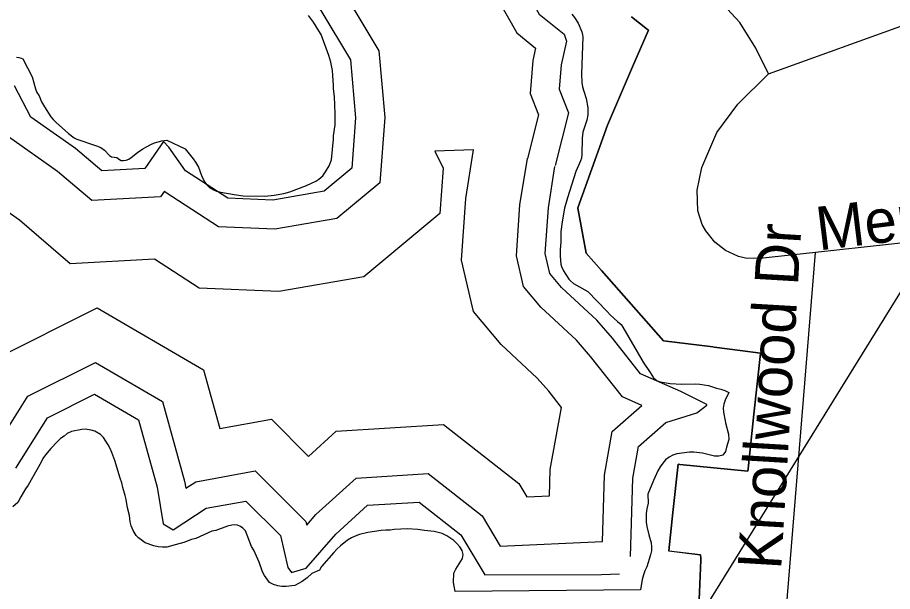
# Model space of a CAD drawing. Extents: x 1662474 to 1856135, y 779280 to 917889.
# Drawn here: x 1719329 to 1721240, y 818491 to 819745 of the extents above; entities that cross this region are included whole.
import ezdxf

# ---------------------------------------------------------------- set-up
doc = ezdxf.new("R2010")
doc.units = 0
for name, color, linetype in [('Exist Boundary Political City Limit New', 7, 'Continuous'), ('Exist Hydrographic Lake Shore', 7, 'Continuous'), ('Exist Road Non-System Type 51', 7, 'Continuous'), ('Exist Road Non-System Type 51 Label', 7, 'Continuous'), ('Exist Road Secondary Structure Standard Bridge Number Label', 7, 'Continuous'), ('Map Preparation Boundary City Limit Buffer Line', 7, 'Continuous'), ('Old_Level_44', 7, 'Continuous')]:
    doc.layers.add(name, color=color, linetype=linetype)

msp = doc.modelspace()

# ---------------------------------------------------------------- linework, layer by layer
at = {"layer": 'Exist Boundary Political City Limit New'}
msp.add_line((1720751.4, 818579.8), (1720820.2, 818571.1), dxfattribs=at)
for points in [[(1720669.6, 819746.7), (1720704.5, 819719.3), (1720706.5, 819717.7), (1720672.1, 819637.8), (1720617.2, 819509.8), (1720572.8, 819386.3), (1720552.5, 819329.5), (1720552.5, 819328.8), (1720570.4, 819230.3), (1720603.9, 819192.4), (1720739.8, 819039.2), (1720847, 819025.5), (1720850.1, 819025.1), (1720906.6, 819017.9), (1720951.5, 819012.1), (1720951.5, 819011.5), (1720937, 818878.5), (1720924.1, 818759.4), (1720923.5, 818753.9), (1720774.8, 818768.9), (1720771.4, 818769.2), (1720760.2, 818663.7), (1720751.4, 818579.8)], [(1720751.4, 818579.8), (1720760.2, 818663.7), (1720771.4, 818769.2), (1720774.8, 818768.9), (1720923.5, 818753.9), (1720924.1, 818759.4), (1720937, 818878.5), (1720951.5, 819011.5), (1720951.5, 819012.1), (1720906.6, 819017.9), (1720850.1, 819025.1), (1720847, 819025.5), (1720739.8, 819039.2), (1720603.9, 819192.4), (1720570.4, 819230.3), (1720552.5, 819328.8), (1720552.5, 819329.5), (1720572.8, 819386.3), (1720617.2, 819509.8), (1720672.1, 819637.8), (1720706.5, 819717.7), (1720704.5, 819719.3), (1720669.6, 819746.7)], [(1720820.2, 818571.1), (1720751.4, 818579.2), (1720751.4, 818579.8)], [(1720820.2, 818571.1), (1720821, 818564.1), (1720821, 818563.4), (1720820.9, 818559.7), (1720817.9, 818489.5), (1720814.6, 818413.6), (1720810.6, 818301), (1720810.2, 818289.7), (1720810, 818283.3), (1720554.1, 818295.7), (1720500.8, 818223.8), (1720496.9, 818218.5), (1720486.8, 818106.9), (1720486.4, 818102), (1720463.9, 818099.4), (1720460.1, 818099), (1720452.6, 817978.6), (1720430, 817620.1), (1720429.6, 817614.5), (1719260.4, 817700.1)], [(1719260.4, 817700.1), (1720429.6, 817614.5), (1720430, 817620.1), (1720452.6, 817978.6), (1720460.1, 818099), (1720463.9, 818099.4), (1720486.4, 818102), (1720486.8, 818106.9), (1720496.9, 818218.5), (1720500.8, 818223.8), (1720554.1, 818295.7), (1720810, 818283.3), (1720810.2, 818289.7), (1720810.6, 818301), (1720814.6, 818413.6), (1720817.9, 818489.5), (1720820.9, 818559.7), (1720821, 818563.4), (1720821, 818564.1), (1720820.2, 818571.1)]]:
    msp.add_lwpolyline(points, dxfattribs=at)
at = {"layer": 'Exist Hydrographic Lake Shore'}
for points in [[(1719336.6, 819656.8), (1719340.5, 819655), (1719360.8, 819615.3), (1719367.9, 819589.4), (1719371, 819581.2), (1719376.2, 819573.9), (1719381.5, 819561.2), (1719387.5, 819549.8), (1719401.8, 819528.4), (1719406.8, 819522.7), (1719413.5, 819515.6), (1719440.2, 819492), (1719452.9, 819482.6), (1719458.6, 819479.4), (1719501.1, 819465.2), (1719510.9, 819461), (1719519.2, 819455.5), (1719529.8, 819443.9), (1719534.2, 819441.1), (1719545.5, 819439.5), (1719551.6, 819434.8), (1719555.2, 819433.2), (1719560.2, 819432.7), (1719566, 819433.4), (1719571.8, 819435.8), (1719577.2, 819439.2), (1719590.6, 819450.2), (1719602.8, 819458.4), (1719610.4, 819462.9), (1719620.1, 819468.1), (1719628.2, 819471.5), (1719635.9, 819473.9), (1719644.2, 819475.7), (1719654.8, 819477), (1719695.1, 819458.1), (1719712.2, 819436.6), (1719717.5, 819429), (1719724, 819418), (1719730.9, 819400.4), (1719737.4, 819386.5), (1719742.1, 819379.4), (1719749.2, 819373.1), (1719756.9, 819368.9), (1719763.6, 819366.2), (1719772.6, 819363.9), (1719801.8, 819358.4), (1719821.9, 819355.8), (1719868.6, 819355), (1719889.4, 819357.1), (1719910.6, 819360.8), (1719923.2, 819364.7), (1719959.8, 819378.6), (1719980.5, 819387.5), (1719987.2, 819392), (1719995.6, 819399.6), (1720001.5, 819408.2), (1720009.2, 819420.9), (1720014.5, 819434), (1720019.2, 819479.4), (1720019.2, 819486.8), (1720022.4, 819511.1), (1720022.4, 819534.8), (1720021.4, 819572.6), (1720019, 819589.4), (1720019.2, 819596.4), (1720016.4, 819629.8), (1720013, 819647.4), (1720009, 819662.3), (1719991.8, 819707.8), (1719987, 819716.1), (1719974.9, 819735), (1719964.1, 819749.8)], [(1720539, 819752.6), (1720544.8, 819745.2), (1720552.9, 819732.7), (1720561, 819714), (1720562.9, 819707.4), (1720563.1, 819702.8), (1720560.5, 819622.4), (1720561.2, 819603), (1720562.9, 819593.6), (1720565.2, 819584.4), (1720570.5, 819568.6), (1720574.1, 819548.1), (1720574.1, 819532.9), (1720572, 819520.9), (1720563.6, 819494.6), (1720562, 819482), (1720561.5, 819445.8), (1720560.2, 819437.9), (1720558.4, 819432.1), (1720553.6, 819421.9), (1720548.4, 819408.8), (1720529.5, 819351.1), (1720523.5, 819329), (1720518.5, 819299.1), (1720515.6, 819278.1), (1720515.1, 819254.4), (1720513.8, 819238.4), (1720514, 819223.2), (1720515.1, 819206.7), (1720516.9, 819201.4), (1720521.1, 819191.8), (1720532.9, 819173.9), (1720536.6, 819170.2), (1720542.9, 819164.4), (1720549.5, 819160.2), (1720574.4, 819146.9), (1720616.1, 819103.8), (1720623.8, 819094.9), (1720638.8, 819081.2), (1720646.9, 819074.7), (1720651, 819068.9), (1720695.4, 818992), (1720710.6, 818969.7), (1720717.8, 818958.1), (1720721.1, 818955), (1720725.9, 818951.8), (1720732.1, 818949.2), (1720753.9, 818945.6), (1720779.6, 818944.5), (1720809.5, 818944.8), (1720819, 818944.2), (1720837.9, 818941.1), (1720855.2, 818935.8), (1720864.4, 818933.4), (1720873.1, 818930.6), (1720881.8, 818926.1), (1720874.4, 818909.6), (1720871.2, 818900.7), (1720869.9, 818891.8), (1720870.2, 818883.1), (1720874.4, 818864.4), (1720874.9, 818860), (1720881.5, 818835.3), (1720881.8, 818823.2), (1720877, 818806.7), (1720875.1, 818797.2), (1720869.1, 818789.4), (1720860.5, 818787), (1720851, 818787.2), (1720824.5, 818793.6), (1720805.6, 818795.7), (1720796.4, 818795.7), (1720768.6, 818792.2), (1720759.8, 818789.1), (1720751.5, 818784.4), (1720744, 818778.6), (1720737.9, 818771.5), (1720732.1, 818763.4), (1720727.1, 818755.2), (1720717.4, 818734), (1720705.6, 818703.6), (1720705.9, 818684.1), (1720703, 818672.1)], [(1719326.9, 819658.4), (1719331.9, 819657.9), (1719336.6, 819656.8)], [(1719476.5, 818845.8), (1719469.1, 818845), (1719446.6, 818840.6), (1719437.6, 818836.6), (1719430.6, 818830.6)], [(1720703, 818672.1), (1720701.6, 818661.6), (1720701.4, 818651.6), (1720701.6, 818642.9), (1720703, 818633.5), (1720707.5, 818615.1), (1720712.8, 818597.8), (1720713.2, 818589.1), (1720713, 818580.2), (1720711.4, 818571.2), (1720703, 818544.8), (1720698.8, 818536.1), (1720695.6, 818527.4), (1720692.8, 818517.8), (1720689, 818494.6), (1720284.9, 818491.5), (1720280.8, 818511.2), (1720282, 818531.1), (1720286.2, 818539.8), (1720300.9, 818563.1), (1720302, 818571.8), (1720300.1, 818581), (1720294.6, 818588.9), (1720288.2, 818596.2), (1720282, 818602.5), (1720266.5, 818612.8), (1720256.5, 818617.8), (1720247.1, 818620.4), (1720238.5, 818622.2), (1720217.8, 818624.6), (1720203.2, 818626.9), (1720180.8, 818627.9), (1720151.6, 818626.6), (1720142.4, 818625.3), (1720132.9, 818625.3), (1720123.2, 818624.6), (1720094.1, 818620.1), (1720075.8, 818615.6), (1720066.2, 818611.9), (1720058.1, 818608.2), (1720049.8, 818603.3), (1720034.2, 818590.7), (1720026.4, 818583.6), (1720019.8, 818576.8), (1719992.5, 818545.6), (1719988.4, 818538.2), (1719971.8, 818530.6), (1719961.2, 818520.9), (1719950.8, 818513), (1719942.6, 818508.6), (1719934.2, 818504.6), (1719915.9, 818502.5), (1719906.4, 818502.5), (1719897, 818503.8), (1719887.8, 818506.4), (1719879.4, 818510.9), (1719867.9, 818526.4), (1719863.9, 818534.5), (1719856.5, 818555.2), (1719844.8, 818581.2), (1719840, 818589.6), (1719826.6, 818623.5), (1719820.9, 818629.8), (1719816.1, 818633.5), (1719809.4, 818636.4), (1719802.2, 818636.9), (1719797, 818636.4), (1719787.2, 818634), (1719761.8, 818624.8), (1719753.1, 818622.7), (1719718, 818606.9), (1719709, 818604.9), (1719691.8, 818598.6), (1719673.4, 818593.1), (1719655.2, 818588.3), (1719645.5, 818588.3), (1719636.4, 818589.1), (1719626.4, 818591.2), (1719607.8, 818597.8), (1719593.2, 818608.6), (1719587.8, 818613.8), (1719581.5, 818624.6), (1719577.2, 818634.5), (1719574.6, 818643.4), (1719573.4, 818657.6), (1719568.9, 818674.1), (1719566, 818692), (1719563.9, 818700.9), (1719558.6, 818718.5), (1719556.6, 818729), (1719552.9, 818739), (1719541.4, 818777.8), (1719535, 818794.9), (1719531.4, 818803.6), (1719526.9, 818811.7), (1719516.4, 818827.7), (1719510.1, 818834.2), (1719497.5, 818841.6), (1719489.9, 818843.4), (1719476.5, 818845.8)], [(1719430.6, 818830.6), (1719423, 818825.3), (1719416.1, 818819.1), (1719401.8, 818803.6), (1719389.9, 818789.9), (1719384.4, 818781.8), (1719380.8, 818773.6), (1719352.4, 818723.5), (1719346.6, 818715.4), (1719336.4, 818698.1), (1719329.8, 818685.4), (1719319, 818676.5)]]:
    msp.add_lwpolyline(points, dxfattribs=at)
at = {"layer": 'Exist Road Non-System Type 51'}
for p, q in [((1720968.6, 819621.9), (1721304.9, 819743.9)), ((1721428.9, 819271.5), (1721071.5, 819231.6)), ((1720995.9, 818302.8), (1721071.5, 819231.6))]:
    msp.add_line(p, q, dxfattribs=at)
for points in [[(1720968.6, 819621.9), (1720941.4, 819678.4), (1720906.1, 819734.2), (1720861.2, 819783.6), (1720791.4, 819854.4), (1720738.4, 819908.5)], [(1721071.5, 819231.6), (1720949.9, 819218.5), (1720918.5, 819219.8), (1720903.2, 819223.2), (1720874.6, 819236.4), (1720851.5, 819254.7), (1720831.9, 819279.4), (1720824, 819293.2), (1720814.8, 819323.2), (1720813.2, 819367.9), (1720823.4, 819417.9), (1720856, 819494.1), (1720901.9, 819556.2), (1720968.6, 819621.9)]]:
    msp.add_lwpolyline(points, dxfattribs=at)
at = {"layer": 'Exist Road Secondary Structure Standard Bridge Number Label'}
msp.add_line((1720356.8, 817688.5), (1721587.4, 819679.8), dxfattribs=at)
at = {"layer": 'Map Preparation Boundary City Limit Buffer Line'}
msp.add_line((1720751.4, 818579.8), (1720820.2, 818571.1), dxfattribs=at)
for points in [[(1720669.6, 819746.7), (1720704.5, 819719.3), (1720706.5, 819717.7), (1720672.1, 819637.8), (1720617.2, 819509.8), (1720572.8, 819386.3), (1720552.5, 819329.5), (1720552.5, 819328.8), (1720570.4, 819230.3), (1720603.9, 819192.4), (1720739.8, 819039.2), (1720847, 819025.5), (1720850.1, 819025.1), (1720906.6, 819017.9), (1720951.5, 819012.1), (1720951.5, 819011.5), (1720937, 818878.5), (1720924.1, 818759.4), (1720923.5, 818753.9), (1720774.8, 818768.9), (1720771.4, 818769.2), (1720760.2, 818663.7), (1720751.4, 818579.8)], [(1720751.4, 818579.8), (1720760.2, 818663.7), (1720771.4, 818769.2), (1720774.8, 818768.9), (1720923.5, 818753.9), (1720924.1, 818759.4), (1720937, 818878.5), (1720951.5, 819011.5), (1720951.5, 819012.1), (1720906.6, 819017.9), (1720850.1, 819025.1), (1720847, 819025.5), (1720739.8, 819039.2), (1720603.9, 819192.4), (1720570.4, 819230.3), (1720552.5, 819328.8), (1720552.5, 819329.5), (1720572.8, 819386.3), (1720617.2, 819509.8), (1720672.1, 819637.8), (1720706.5, 819717.7), (1720704.5, 819719.3), (1720669.6, 819746.7)], [(1720820.2, 818571.1), (1720751.4, 818579.2), (1720751.4, 818579.8)], [(1720820.2, 818571.1), (1720821, 818564.1), (1720821, 818563.4), (1720820.9, 818559.7), (1720817.9, 818489.5), (1720814.6, 818413.6), (1720810.6, 818301), (1720810.2, 818289.7), (1720810, 818283.3), (1720554.1, 818295.7), (1720500.8, 818223.8), (1720496.9, 818218.5), (1720486.8, 818106.9), (1720486.4, 818102), (1720463.9, 818099.4), (1720460.1, 818099), (1720452.6, 817978.6), (1720430, 817620.1), (1720429.6, 817614.5), (1719260.4, 817700.1)], [(1719260.4, 817700.1), (1720429.6, 817614.5), (1720430, 817620.1), (1720452.6, 817978.6), (1720460.1, 818099), (1720463.9, 818099.4), (1720486.4, 818102), (1720486.8, 818106.9), (1720496.9, 818218.5), (1720500.8, 818223.8), (1720554.1, 818295.7), (1720810, 818283.3), (1720810.2, 818289.7), (1720810.6, 818301), (1720814.6, 818413.6), (1720817.9, 818489.5), (1720820.9, 818559.7), (1720821, 818563.4), (1720821, 818564.1), (1720820.2, 818571.1)]]:
    msp.add_lwpolyline(points, dxfattribs=at)
at = {"layer": 'Old_Level_44'}
for points in [[(1720673.8, 820207), (1720589.9, 820190.8), (1720431, 820096.5), (1720352, 819948.2), (1720359.1, 819818.7), (1720419.4, 819711.5), (1720460.1, 819678.6), (1720453.8, 819651.2), (1720448.1, 819579.1), (1720466.2, 819532.9), (1720442.2, 819437.6)], [(1720818.8, 820147.9), (1720765, 820160.9), (1720612.5, 820131.3), (1720478, 820051.6), (1720415.5, 819934.2), (1720420.9, 819836.7), (1720468.1, 819752.7), (1720522.3, 819708.9), (1720527.8, 819693.8), (1720515.9, 819641.7), (1720511.7, 819588.5), (1720531.8, 819537.1), (1720503, 819422.3)], [(1719892.2, 820114.8), (1719923.3, 819961), (1719958.3, 819880.9), (1720041.6, 819800.8), (1720117.8, 819672.6), (1720130.7, 819526.5), (1720120.2, 819384.4), (1720026.1, 819306), (1719890.9, 819282.6), (1719767.9, 819287.6), (1719651, 819363.9), (1719649.7, 819365.6), (1719641.3, 819353.6), (1719490.9, 819345.2), (1719416.5, 819409), (1719309.1, 819484.6)], [(1719831.3, 820095), (1719862.3, 819941.8), (1719905.1, 819843.9), (1719991.3, 819760.9), (1720055.7, 819652.5), (1720066.9, 819526), (1720058.7, 819416), (1719998.4, 819365.7), (1719886.7, 819346.5), (1719788, 819350.4), (1719695.8, 819410.6), (1719659.2, 819461.7), (1719647.6, 819474.4), (1719606.7, 819415.3), (1719512.9, 819410.1), (1719455.6, 819459.3), (1719358.3, 819527.7), (1719322.5, 819596.1)], [(1720324.9, 819456.2), (1720240, 819453.2), (1720258.1, 819416.2), (1720250.8, 819317.3), (1720084.8, 819178.9), (1719899.7, 819147), (1719725.3, 819153.9), (1719628, 819217.4), (1719444.1, 819207.2), (1719333.3, 819302.2), (1719204.5, 819392.9), (1719175.7, 819447.9), (1719098, 819494.6)], [(1720490.2, 818700.2), (1720492, 818758.1), (1720516.6, 818893.5), (1720488.9, 818928.7), (1720463.7, 818957.5), (1720385.2, 819030.8), (1720324.8, 819102.8), (1720298.7, 819214.8), (1720308, 819349.7), (1720324.9, 819456.2)], [(1720606.1, 818600.6), (1720610.5, 818745.6), (1720627.7, 818840.6), (1720692, 818897.8), (1720649.7, 818916.3), (1720580.4, 819004.6), (1720549.2, 819040.2), (1720471.6, 819112.7), (1720434.1, 819157.4), (1720418.5, 819224.5), (1720426.1, 819336.3), (1720442.2, 819437.6)], [(1720667.5, 818567.5), (1720672.7, 818739.1), (1720685.2, 818808.3), (1720744.4, 818860.8), (1720812.3, 818881.8), (1720834.4, 818898.3), (1720834.1, 818900.1), (1720777.5, 818928.4), (1720689.1, 818967.1), (1720628.4, 819044.4), (1720594.1, 819083.7), (1720516.9, 819155.7), (1720491.5, 819186.1), (1720481.3, 819229.5), (1720488.2, 819329.3), (1720502.5, 819419.6)], [(1719184, 818848.4), (1719278.8, 818998.5), (1719503.1, 819110.7), (1719734.7, 818975.6), (1719770.6, 818847.1), (1719883.5, 818867.7), (1719964.5, 818786.5), (1720024.9, 818841.4), (1720259, 818856), (1720423.3, 818726.9), (1720440.7, 818697.9), (1720490.2, 818700.2)], [(1719270.8, 818789.5), (1719351.8, 818917.8), (1719499.3, 818991.6), (1719645.2, 818906.5), (1719693.9, 818732.2), (1719696.4, 818716.9), (1719718.2, 818731.1), (1719848.2, 818754.7), (1719958.6, 818644.2), (1719960.4, 818636.4), (1719980.6, 818659.4), (1720068.2, 818739.1), (1720225.7, 818748.9), (1720343.3, 818656.4), (1720383, 818590.4), (1720606.1, 818600.6)], [(1719324.9, 818760.8), (1719394.3, 818870.9), (1719497.1, 818922.3), (1719593.1, 818866.2), (1719634.2, 818719.2), (1719646.9, 818639), (1719668.7, 818626.3), (1719741.2, 818673.2), (1719827.6, 818688.9), (1719903.1, 818613.4), (1719919.1, 818543.7), (1719927.1, 818533), (1719959, 818542.1), (1720024.2, 818616.6), (1720093.4, 818679.5), (1720206.2, 818686.6), (1720296.8, 818615.4), (1720349.4, 818527.7), (1720603.8, 818528.1)], [(1720603.8, 818528.1), (1720643.6, 818529.9)]]:
    msp.add_lwpolyline(points, dxfattribs=at)

# ---------------------------------------------------------------- texts
at = {"layer": 'Exist Road Non-System Type 51 Label'}
for s, rotation, p in [('Mendenhall Rd', 6.9929, (1721078.5, 819236.2)), ('Knollwood Dr', 86.6118, (1720996.2, 818537.9))]:
    msp.add_text(s, height=95, rotation=rotation, dxfattribs=at).set_placement(p)

doc.saveas('drawing.dxf')
